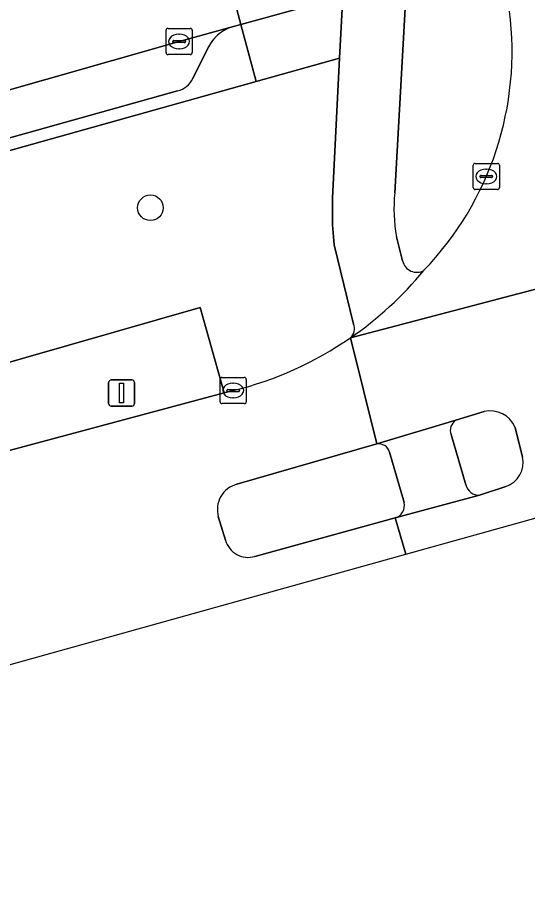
# Model space of a CAD drawing. Extents: x 159626 to 160723, y 388173 to 389416.
# Drawn here: x 160007.27 to 160026.77, y 388255.14 to 388288.7 of the extents above; entities that cross this region are included whole.
import ezdxf

# ---------------------------------------------------------------- set-up
doc = ezdxf.new("R2010")
doc.units = 0
for name, color, linetype in [('IMGEO_Boom', 7, 'Continuous'), ('IMGEO_Fietspad_gesloten', 7, 'Continuous'), ('IMGEO_Fietspad_open', 7, 'Continuous'), ('IMGEO_Groenvoorziening', 7, 'Continuous'), ('IMGEO_Kolk', 7, 'Continuous'), ('IMGEO_Lichtmast', 7, 'Continuous'), ('IMGEO_Parkeervlak_open', 7, 'Continuous'), ('IMGEO_Rijbaan_lokaal_gesloten', 7, 'Continuous'), ('IMGEO_Rijbaan_lokaal_open', 7, 'Continuous'), ('IMGEO_Rijbaan_regionaal_gesloten', 7, 'Continuous'), ('IMGEO_Verkeerseiland_gesloten', 7, 'Continuous'), ('IMGEO_Verkeerseiland_open', 7, 'Continuous'), ('IMGEO_Voetpad_open', 7, 'Continuous')]:
    doc.layers.add(name, color=color, linetype=linetype)

msp = doc.modelspace()

# ---------------------------------------------------------------- linework, layer by layer
at = {"layer": 'IMGEO_Boom'}
msp.add_circle((160012.352, 388281.431), 0.489, dxfattribs=at)
at = {"layer": 'IMGEO_Fietspad_gesloten'}
for points in [[(160024.024, 388273.304), (160021.008, 388272.4)], [(160024.414, 388270.844), (160023.845, 388272.76)], [(160021.497, 388272.088), (160022.056, 388270.156)], [(160021.708, 388269.57), (160024.936, 388270.443)]]:
    msp.add_lwpolyline(points, dxfattribs=at)
for centre, radius, start, end in [((160024.279, 388272.919), 0.462, 123.4799, 200.0931), ((160021.077, 388271.969), 0.436, 15.78, 99.1412), ((160024.906, 388270.944), 0.502, 191.4822, 273.455), ((160021.561, 388270.053), 0.505, 286.8801, 11.7114)]:
    msp.add_arc(centre, radius, start, end, dxfattribs=at)
at = {"layer": 'IMGEO_Fietspad_open'}
for points in [[(160022.149, 388290.208), (160019.705, 388289.527), (160019.579, 388287.147), (160019.315, 388281.813), (160019.313, 388280.785), (160019.381, 388280.018), (160020.117, 388276.986)], [(160021.692, 388282.003), (160022.149, 388290.208)], [(160021.992, 388279.398), (160021.758, 388280.316)]]:
    msp.add_lwpolyline(points, dxfattribs=at)
for centre, radius, start, end in [((160027.936, 388281.403), 6.273, 174.5072, 189.9737), ((160022.532, 388279.52), 0.554, 192.7056, 299.7483), ((160012.348, 388287.611), 13.523, 304.4662, 320.6618), ((160019.718, 388276.799), 0.44, 309.9681, 25.0669)]:
    msp.add_arc(centre, radius, start, end, dxfattribs=at)
at = {"layer": 'IMGEO_Groenvoorziening'}
for points in [[(160020.117, 388276.986), (160019.381, 388280.018), (160019.313, 388280.785), (160019.315, 388281.813), (160019.579, 388287.147), (160016.393, 388286.257), (160000, 388281.676), (159943.07, 388265.766), (159923.296, 388260.24), (159886.729, 388250), (159844.944, 388238.299), (159842.813, 388239.959), (159842.555, 388239.919), (159842.41, 388239.878), (159841.82, 388239.721)], [(160005.426, 388271.742), (160015.167, 388274.35), (160014.256, 388277.622), (159986.028, 388269.523), (159986.438, 388268.086), (159971.092, 388263.372), (159969.703, 388262.967), (159962.179, 388260.771), (159945.882, 388256.016), (159926.651, 388250.405), (159925.196, 388250), (159916.577, 388248.216), (159892.687, 388240.775), (159833.979, 388224.356)], [(159945.882, 388256.016), (159962.179, 388260.771), (159961.673, 388262.536), (159970.684, 388265.121), (159986.028, 388269.523), (160014.256, 388277.622), (160015.167, 388274.35), (160015.516, 388274.443)]]:
    msp.add_lwpolyline(points, dxfattribs=at)
for centre, radius, start, end in [((160019.718, 388276.799), 0.44, 309.9681, 25.0669), ((160012.264, 388287.658), 13.61, 283.8252, 304.6462)]:
    msp.add_arc(centre, radius, start, end, dxfattribs=at)
at = {"layer": 'IMGEO_Kolk'}
for p, q in [((160012.949, 388287.364), (160012.949, 388288.216)), ((160013.024, 388288.29), (160013.876, 388288.29)), ((160013.95, 388288.216), (160013.95, 388287.364)), ((160013.437, 388288.07), (160013.462, 388288.07)), ((160013.208, 388287.784), (160013.208, 388287.796)), ((160013.646, 388287.747), (160013.248, 388287.747)), ((160013.251, 388287.833), (160013.649, 388287.833)), ((160013.46, 388287.51), (160013.435, 388287.51)), ((160013.692, 388287.796), (160013.692, 388287.784)), ((160013.876, 388287.29), (160013.024, 388287.29)), ((160024.693, 388282.202), (160024.693, 388283.054)), ((160024.768, 388283.128), (160025.62, 388283.128)), ((160025.181, 388282.908), (160025.206, 388282.908)), ((160025.694, 388283.054), (160025.694, 388282.202)), ((160024.952, 388282.622), (160024.952, 388282.634)), ((160025.39, 388282.585), (160024.992, 388282.585)), ((160024.995, 388282.671), (160025.393, 388282.671)), ((160025.436, 388282.634), (160025.436, 388282.622)), ((160025.204, 388282.348), (160025.179, 388282.348)), ((160025.62, 388282.128), (160024.768, 388282.128)), ((160015.015, 388274.017), (160015.015, 388274.869)), ((160015.09, 388274.943), (160015.942, 388274.943)), ((160016.016, 388274.869), (160016.016, 388274.017)), ((160015.274, 388274.437), (160015.274, 388274.449)), ((160015.317, 388274.486), (160015.715, 388274.486)), ((160015.503, 388274.723), (160015.528, 388274.723)), ((160015.758, 388274.449), (160015.758, 388274.437)), ((160015.712, 388274.4), (160015.314, 388274.4)), ((160015.526, 388274.163), (160015.501, 388274.163)), ((160015.942, 388273.943), (160015.09, 388273.943))]:
    msp.add_line(p, q, dxfattribs=at)
for points in [[(160012.949, 388287.364), (160012.949, 388288.216)], [(160013.024, 388288.29), (160013.876, 388288.29)], [(160013.95, 388288.216), (160013.95, 388287.364)], [(160013.876, 388287.29), (160013.024, 388287.29)], [(160024.693, 388282.202), (160024.693, 388283.054)], [(160024.768, 388283.128), (160025.62, 388283.128)], [(160025.694, 388283.054), (160025.694, 388282.202)], [(160025.62, 388282.128), (160024.768, 388282.128)], [(160015.015, 388274.017), (160015.015, 388274.869)], [(160015.09, 388274.943), (160015.942, 388274.943)], [(160016.016, 388274.869), (160016.016, 388274.017)], [(160015.942, 388273.943), (160015.09, 388273.943)]]:
    msp.add_lwpolyline(points, dxfattribs=at)
for centre, radius, start, end in [((160013.026, 388288.214), 0.0765, 91.552, 178.448), ((160013.026, 388288.214), 0.0765, 91.552, 178.448), ((160013.874, 388288.214), 0.0765, 1.552, 88.448), ((160013.874, 388288.214), 0.0765, 1.552, 88.448), ((160013.248, 388287.793), 0.0403, 85.8775, 175.7526), ((160013.245, 388287.783), 0.0366, 178.938, 274.7102), ((160013.649, 388287.79), 0.043, 264.8664, 352.4533), ((160013.653, 388287.795), 0.0386, 1.7309, 96.639), ((160013.026, 388287.366), 0.0765, 181.552, 268.448), ((160013.026, 388287.366), 0.0765, 181.552, 268.448), ((160013.874, 388287.366), 0.0765, 271.552, 358.448), ((160013.874, 388287.366), 0.0765, 271.552, 358.448), ((160024.77, 388283.052), 0.0765, 91.552, 178.448), ((160024.77, 388283.052), 0.0765, 91.552, 178.448), ((160025.618, 388283.052), 0.0765, 1.552, 88.448), ((160025.618, 388283.052), 0.0765, 1.552, 88.448), ((160024.992, 388282.631), 0.0403, 85.8775, 175.7526), ((160024.989, 388282.621), 0.0366, 178.938, 274.7102), ((160025.393, 388282.628), 0.043, 264.8664, 352.4533), ((160025.397, 388282.633), 0.0386, 1.7309, 96.639), ((160024.77, 388282.204), 0.0765, 181.552, 268.448), ((160024.77, 388282.204), 0.0765, 181.552, 268.448), ((160025.618, 388282.204), 0.0765, 271.552, 358.448), ((160025.618, 388282.204), 0.0765, 271.552, 358.448), ((160015.092, 388274.867), 0.0765, 91.552, 178.448), ((160015.092, 388274.867), 0.0765, 91.552, 178.448), ((160015.94, 388274.867), 0.0765, 1.552, 88.448), ((160015.94, 388274.867), 0.0765, 1.552, 88.448), ((160015.314, 388274.446), 0.0403, 85.8775, 175.7526), ((160015.311, 388274.436), 0.0366, 178.938, 274.7102), ((160015.715, 388274.443), 0.043, 264.8664, 352.4533), ((160015.719, 388274.448), 0.0386, 1.7309, 96.639), ((160015.092, 388274.019), 0.0765, 181.552, 268.448), ((160015.092, 388274.019), 0.0765, 181.552, 268.448), ((160015.94, 388274.019), 0.0765, 271.552, 358.448), ((160015.94, 388274.019), 0.0765, 271.552, 358.448)]:
    msp.add_arc(centre, radius, start, end, dxfattribs=at)
for centre, major_axis, ratio, start_param, end_param in [((160013.436, 388287.79), (-0.387, 0.002), 0.722429, 4.712389, 7.853982), ((160013.461, 388287.79), (-0.39, 0.002), 0.717154, 1.570796, 4.712389), ((160025.18, 388282.628), (-0.387, 0.002), 0.722429, 4.712389, 7.853982), ((160025.205, 388282.628), (-0.39, 0.002), 0.717154, 1.570796, 4.712389), ((160015.502, 388274.443), (-0.387, 0.002), 0.722429, 4.712389, 7.853982), ((160015.527, 388274.443), (-0.39, 0.002), 0.717154, 1.570796, 4.712389)]:
    msp.add_ellipse(centre, major_axis=major_axis, ratio=ratio, start_param=start_param, end_param=end_param, dxfattribs=at)
at = {"layer": 'IMGEO_Lichtmast'}
for p, q in [((160010.854, 388274.848), (160011.644, 388274.848)), ((160011.644, 388274.848), (160010.854, 388274.848)), ((160010.754, 388273.948), (160010.754, 388274.748)), ((160010.754, 388274.748), (160010.754, 388273.948)), ((160011.744, 388274.748), (160011.744, 388273.948)), ((160011.744, 388273.948), (160011.744, 388274.748)), ((160011.644, 388273.848), (160010.854, 388273.848)), ((160010.854, 388273.848), (160011.644, 388273.848))]:
    msp.add_line(p, q, dxfattribs=at)
msp.add_lwpolyline([(160011.174, 388274.723), (160011.324, 388274.723), (160011.324, 388273.973), (160011.174, 388273.973), (160011.174, 388274.723)], dxfattribs=at)
for centre, start, end in [((160010.854, 388274.748), 90, 180), ((160010.854, 388274.748), 90, 180), ((160011.644, 388274.748), 0, 90), ((160011.644, 388274.748), 360, 90), ((160010.854, 388273.948), 180, 270), ((160010.854, 388273.948), 180, 270), ((160011.644, 388273.948), 270, 0), ((160011.644, 388273.948), 270, 0)]:
    msp.add_arc(centre, 0.1, start, end, dxfattribs=at)
at = {"layer": 'IMGEO_Parkeervlak_open'}
for points in [[(160015.391, 388288.325), (160013.445, 388287.791), (160000.787, 388284.187), (160000, 388283.967), (159961.24, 388273.152), (159942.469, 388267.934), (159942.447, 388267.928), (159922.721, 388262.424), (159901.075, 388256.353), (159883.393, 388251.41), (159878.37, 388250), (159863.481, 388245.821), (159848.736, 388241.658), (159842.813, 388239.959)], [(160013.974, 388286.371), (160014.572, 388287.591)], [(159845.459, 388238.901), (159885.039, 388250), (159923.193, 388260.699), (159942.941, 388266.216), (160000, 388282.156), (160013.39, 388285.897)]]:
    msp.add_lwpolyline(points, dxfattribs=at)
for centre, radius, start, end in [((160016.042, 388286.774), 1.682, 112.7842, 150.9501), ((160013.177, 388286.756), 0.885, 283.9206, 334.208)]:
    msp.add_arc(centre, radius, start, end, dxfattribs=at)
at = {"layer": 'IMGEO_Rijbaan_lokaal_gesloten'}
msp.add_lwpolyline([(160020.001, 388276.462), (160048.408, 388283.924)], dxfattribs=at)
for centre, radius, start, end in [((160014.135, 388287.396), 12.043, 316.0602, 7.4309), ((160012.348, 388287.611), 13.523, 304.4662, 320.6618)]:
    msp.add_arc(centre, radius, start, end, dxfattribs=at)
at = {"layer": 'IMGEO_Rijbaan_lokaal_open'}
msp.add_lwpolyline([(159942.447, 388267.928), (159942.469, 388267.934), (159961.24, 388273.152), (160000, 388283.967), (160000.787, 388284.187), (160013.445, 388287.791), (160015.391, 388288.325), (160015.802, 388288.44), (160014.596, 388292.994), (160006.167, 388290.779), (160003.456, 388290.183), (160000, 388289.214), (159996.875, 388288.337), (159986.316, 388285.375), (159979.756, 388283.534), (159968.71, 388280.435), (159965.037, 388279.403), (159941.069, 388272.705), (159898.585, 388260.761)], dxfattribs=at)
at = {"layer": 'IMGEO_Rijbaan_regionaal_gesloten'}
for points in [[(160048.381, 388280.181), (160049.553, 388280.491), (160052.663, 388281.365), (160052.762, 388281.394), (160056.119, 388282.353), (160055.017, 388285.657), (160051.83, 388284.773), (160051.697, 388284.734), (160050.179, 388284.284), (160048.408, 388283.924), (160020.001, 388276.462), (160021.008, 388272.4), (160024.024, 388273.304), (160025.109, 388273.636)], [(160022.114, 388268.189), (160036.288, 388272.144), (160057.181, 388277.973), (160056.792, 388279.376), (160053.557, 388278.545), (160053.394, 388278.501), (160050.348, 388277.68), (160049.154, 388277.316)], [(160015.658, 388270.86), (160021.008, 388272.4), (160020.001, 388276.462)], [(160015.516, 388274.443), (160015.167, 388274.35), (160005.426, 388271.742)], [(160026.294, 388273.036), (160026.572, 388271.902)], [(160025.938, 388270.78), (160024.936, 388270.443), (160021.708, 388269.57), (160022.114, 388268.189)], [(159698.928, 388178.017), (159861.579, 388223.398), (160022.114, 388268.189), (160021.708, 388269.57), (160016.34, 388268.102)], [(160015.225, 388268.72), (160014.947, 388269.621)]]:
    msp.add_lwpolyline(points, dxfattribs=at)
for centre, radius, start, end in [((160012.264, 388287.658), 13.61, 283.8252, 304.6462), ((160025.351, 388272.643), 1.022, 22.6014, 103.6898), ((160025.658, 388271.678), 0.941, 287.3092, 13.7525), ((160015.909, 388269.893), 0.999, 104.5363, 195.765), ((160016.077, 388268.942), 0.88, 194.5902, 287.4141)]:
    msp.add_arc(centre, radius, start, end, dxfattribs=at)
at = {"layer": 'IMGEO_Verkeerseiland_gesloten'}
for points in [[(160025.109, 388273.636), (160024.024, 388273.304)], [(160023.845, 388272.76), (160024.414, 388270.844)], [(160026.572, 388271.902), (160026.294, 388273.036)], [(160021.008, 388272.4), (160015.658, 388270.86)], [(160022.056, 388270.156), (160021.497, 388272.088)], [(160024.936, 388270.443), (160025.938, 388270.78)], [(160014.947, 388269.621), (160015.225, 388268.72)], [(160016.34, 388268.102), (160021.708, 388269.57)]]:
    msp.add_lwpolyline(points, dxfattribs=at)
for centre, radius, start, end in [((160025.351, 388272.643), 1.022, 22.6014, 103.6898), ((160024.279, 388272.919), 0.462, 123.4799, 200.0931), ((160021.077, 388271.969), 0.436, 15.78, 99.1412), ((160025.658, 388271.678), 0.941, 287.3092, 13.7525), ((160015.909, 388269.893), 0.999, 104.5363, 195.765), ((160024.906, 388270.944), 0.502, 191.4822, 273.455), ((160021.561, 388270.053), 0.505, 286.8801, 11.7114), ((160016.077, 388268.942), 0.88, 194.5902, 287.4141)]:
    msp.add_arc(centre, radius, start, end, dxfattribs=at)
at = {"layer": 'IMGEO_Verkeerseiland_open'}
for points in [[(160024.566, 388290.881), (160022.149, 388290.208), (160021.692, 388282.003)], [(160021.758, 388280.316), (160021.992, 388279.398)]]:
    msp.add_lwpolyline(points, dxfattribs=at)
for centre, radius, start, end in [((160014.135, 388287.396), 12.043, 316.0602, 7.4309), ((160027.936, 388281.403), 6.273, 174.5072, 189.9737), ((160022.532, 388279.52), 0.554, 192.7056, 299.7483)]:
    msp.add_arc(centre, radius, start, end, dxfattribs=at)
at = {"layer": 'IMGEO_Voetpad_open'}
for points in [[(160019.97, 388294.557), (160014.596, 388292.994), (160015.802, 388288.44), (160019.705, 388289.527)], [(160019.705, 388289.527), (160015.802, 388288.44), (160016.393, 388286.257), (160019.579, 388287.147)]]:
    msp.add_lwpolyline(points, close=True, dxfattribs=at)
for points in [[(159842.813, 388239.959), (159844.944, 388238.299), (159886.729, 388250), (159923.296, 388260.24), (159943.07, 388265.766), (160000, 388281.676), (160016.393, 388286.257), (160015.802, 388288.44)], [(160015.802, 388288.44), (160015.391, 388288.325)], [(160014.572, 388287.591), (160013.974, 388286.371)], [(160013.39, 388285.897), (160000, 388282.156), (159942.941, 388266.216), (159923.193, 388260.699), (159885.039, 388250), (159845.459, 388238.901)]]:
    msp.add_lwpolyline(points, dxfattribs=at)
for centre, radius, start, end in [((160016.042, 388286.774), 1.682, 112.7842, 150.9501), ((160013.177, 388286.756), 0.885, 283.9206, 334.208)]:
    msp.add_arc(centre, radius, start, end, dxfattribs=at)

doc.saveas('drawing.dxf')
